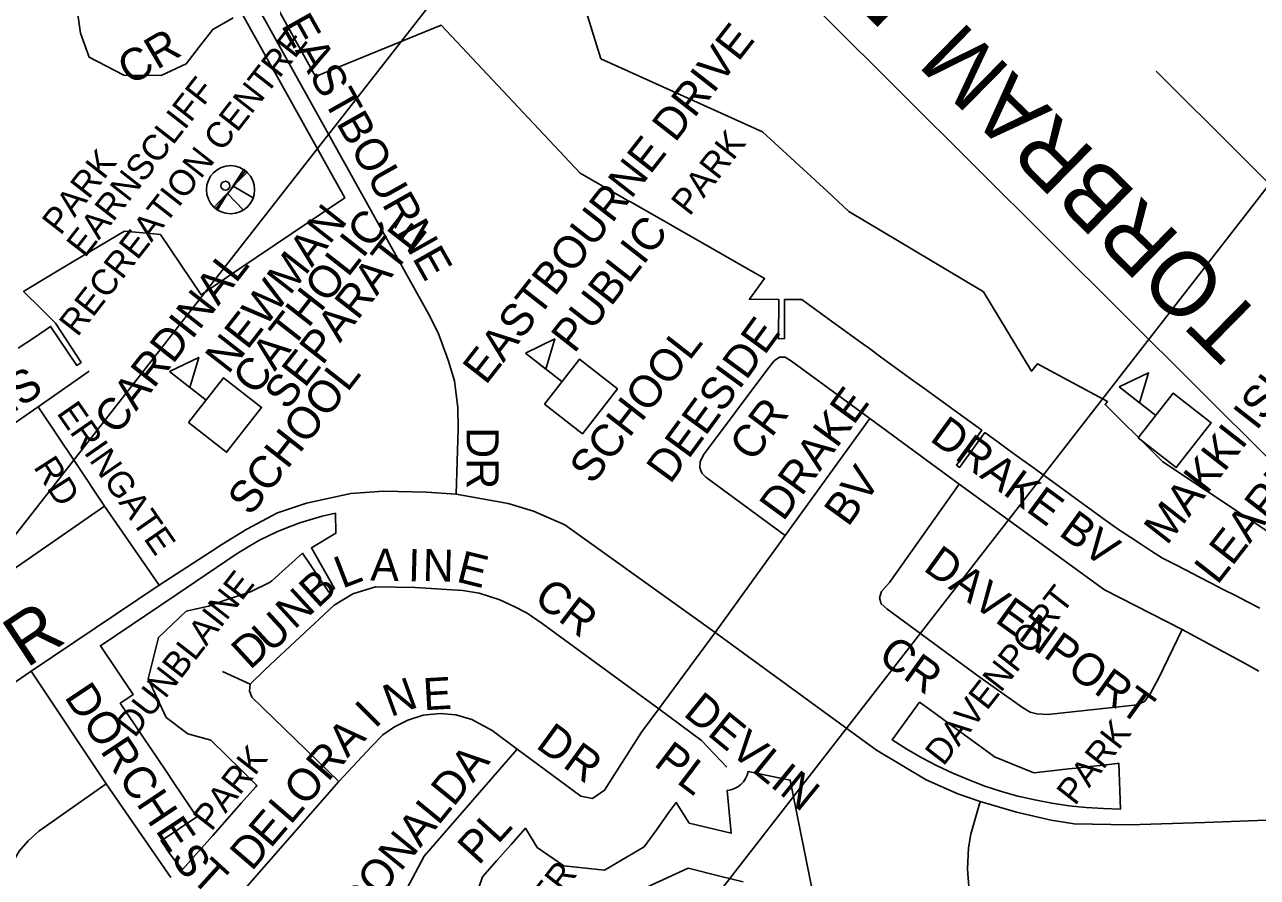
# Model space of a CAD drawing. Extents: x 586326 to 623965, y 4819854 to 4857850.
# Drawn here: x 604585 to 605546, y 4841436 to 4842100 of the extents above; entities that cross this region are included whole.
import ezdxf

# ---------------------------------------------------------------- set-up
doc = ezdxf.new("R2010")
doc.units = 0
for name, color, linetype in [('Lots_Concessions', 7, 'Continuous'), ('Major Rds and Hwys', 7, 'Continuous'), ('Major Rds Lbls', 7, 'Continuous'), ('Minor Rd Lbls', 7, 'Continuous'), ('Minor Rds', 7, 'Continuous'), ('Park Lbls', 7, 'Continuous'), ('Park Outlines', 7, 'Continuous'), ('Proposed Secondary Rds', 7, 'Continuous'), ('Rec Lbls', 7, 'Continuous'), ('Rec Syms', 7, 'Continuous'), ('School Syms_Lbls', 7, 'Continuous'), ('Secondary Rds Lbls', 7, 'Continuous')]:
    doc.layers.add(name, color=color, linetype=linetype)

msp = doc.modelspace()

# ---------------------------------------------------------------- linework, layer by layer
at = {"layer": 'Lots_Concessions'}
for p, q in [((603133.95, 4839858.47), (605873.21, 4843356.93)), ((606593.62, 4843311.12), (602718.83, 4838327.91))]:
    msp.add_line(p, q, dxfattribs=at)
at = {"layer": 'Major Rds and Hwys'}
msp.add_lwpolyline([(605730.83, 4841585.96), (605267.67, 4842046.95), (604963.84, 4842349.37), (604891.14, 4842421.73)], dxfattribs=at)
at = {"layer": 'Minor Rds'}
for points in [[(604921.34, 4841734.02), (604922.91, 4841784.75), (604922.72, 4841801.08), (604920.13, 4841822.16), (604915.12, 4841838.29), (604907.27, 4841859.53), (604899.68, 4841874.31), (604765.69, 4842115.03)], [(605839.94, 4841695.1), (605670.54, 4841860.41), (605532.45, 4841997.96), (605466.88, 4842063.46)], [(605243.57, 4841792.91), (605182.72, 4841837.53), (605177.59, 4841840.67), (605173.34, 4841840.54), (605169.21, 4841837.9), (605164.28, 4841831.58), (605114.18, 4841764.61), (605111.39, 4841759.26), (605111.07, 4841754.42), (605112.77, 4841750.42), (605115.95, 4841747.32), (605177.57, 4841701.66)], [(604595.5, 4841801.85), (604634.48, 4841829.14), (604635.4, 4841829.78)], [(604647.37, 4841724.71), (604483.71, 4841611.52), (604458.21, 4841588.78), (604450.49, 4841586.46), (604441.99, 4841590.71), (604431.03, 4841604.13), (604391.78, 4841642.46), (604388.92, 4841651.12), (604394.1, 4841658.69), (604445.8, 4841699.43), (604460.57, 4841708.59), (604595.5, 4841801.85)], [(604647.37, 4841724.71), (604624.57, 4841758.52), (604595.5, 4841801.85)], [(605243.57, 4841792.91), (605177.57, 4841701.66)], [(605313.3, 4841741.83), (605243.57, 4841792.91)], [(605313.3, 4841741.83), (605259.06, 4841665.24), (605252.76, 4841658.19), (605251.28, 4841653.28), (605252.39, 4841648.68), (605256.86, 4841644.6), (605329.58, 4841591.32), (605362.75, 4841567.75), (605368.58, 4841564.18), (605373.69, 4841562.93), (605382.45, 4841562.33), (605451.87, 4841569.88), (605457.69, 4841572.55), (605462.1, 4841578.58), (605468.96, 4841591.03), (605487, 4841628.52)], [(605487, 4841628.52), (605426.55, 4841659.38), (605313.3, 4841741.83)], [(604689.93, 4841663.09), (604647.37, 4841724.71)], [(605177.57, 4841701.66), (605123.04, 4841626.3)], [(604760.86, 4841585.96), (604772.81, 4841597.64), (604826.25, 4841647.55), (604840.82, 4841656.38), (604858.48, 4841661.68), (604889.4, 4841661.24), (604926.65, 4841658.9), (604939.3, 4841656.82), (604955.26, 4841651.7), (604967.12, 4841646.22), (604976.63, 4841641.27), (604988.34, 4841633.17), (605079.16, 4841566.9)], [(605079.16, 4841566.9), (605123.04, 4841626.3)], [(605546.85, 4841596.15), (605535.56, 4841602.37), (605487, 4841628.52)], [(604648.7, 4841508.38), (604590.18, 4841596.15)], [(604760.86, 4841585.96), (604739.33, 4841596)], [(604830.01, 4841510.15), (604762.21, 4841576.01), (604760.34, 4841580.71), (604760.86, 4841585.96)], [(604968.77, 4841535.42), (605018.35, 4841498.72), (605027.62, 4841496.96), (605036.9, 4841503.58), (605065.86, 4841548.72), (605079.16, 4841566.9)], [(605079.16, 4841566.9), (605112.4, 4841542.07), (605132.21, 4841521.41)], [(604830.01, 4841510.15), (604855.26, 4841537.45), (604864.15, 4841546.5), (604873.37, 4841552.87), (604883.6, 4841557.96), (604895.57, 4841561.88), (604908.81, 4841563.29), (604921.19, 4841562.15), (604933.55, 4841558.56), (604949.46, 4841549.95), (604968.77, 4841535.42)], [(604968.77, 4841535.42), (604896.51, 4841452.08), (604876.12, 4841413.95)], [(604606.14, 4841236.18), (604550.71, 4841255.48), (604535.51, 4841263.17), (604531.54, 4841267.71), (604529.76, 4841271.35), (604527.89, 4841277.31), (604527.54, 4841282.27), (604528.61, 4841287.88), (604552.72, 4841379.06), (604569.53, 4841434.75), (604575.23, 4841446.37), (604580.87, 4841456.07), (604587.76, 4841464.07), (604596.17, 4841471.5), (604648.7, 4841508.38)], [(604698.86, 4841435.46), (604648.7, 4841508.38)], [(604735.14, 4841401.98), (604830.01, 4841510.15)]]:
    msp.add_lwpolyline(points, dxfattribs=at)
at = {"layer": 'Park Outlines'}
for points in [[(605621.42, 4841660.12), (605539.37, 4841714.51), (605472.05, 4841759.14), (605466.17, 4841764.96), (605427.01, 4841803.74), (605428.93, 4841806.12), (605374.28, 4841835.51), (605369.55, 4841829.69), (605332.18, 4841891.57), (605330.08, 4841892.83), (605227.3, 4841954.22), (605210.66, 4841969.54), (605159.99, 4842016.18), (605034.14, 4842073.01), (605001.6, 4842178.2)], [(604580.03, 4841847.54), (604592.67, 4841856.05), (604605.31, 4841864.56), (604625.73, 4841834.24), (604629.14, 4841836.53), (604609.04, 4841867.07), (604597.66, 4841878.45), (604584.2, 4841891.91), (604598.68, 4841900.55), (604623.48, 4841915.34), (604662.76, 4841938.77), (604685.79, 4841936.73), (604690.91, 4841936.28), (604722.58, 4841889.2), (604752.07, 4841909.07), (604834.49, 4841964.61), (604807.18, 4842013.61), (604780.46, 4842061.55), (604778.97, 4842064.21), (604740.94, 4842132.44)], [(604778.89, 4842118.18), (604811.72, 4842059.29), (604909.56, 4842099.28), (605018.01, 4841983.82), (605052.29, 4841964.29), (605054.96, 4841962.77), (605057.62, 4841961.26), (605161.66, 4841901.99), (605149.9, 4841885.79), (605172.7, 4841885.63), (605172.48, 4841855.01), (605174.76, 4841855.14), (605177.05, 4841854.98), (605177.27, 4841885.59), (605190.61, 4841885.5), (605195.69, 4841881.82), (605208.02, 4841872.87), (605216.63, 4841866.62), (605226.02, 4841859.81), (605234.68, 4841853.53), (605243.29, 4841847.28), (605251.93, 4841841.01), (605260.55, 4841834.76), (605269.12, 4841828.54), (605277.82, 4841822.23), (605286.48, 4841815.95), (605295.08, 4841809.71), (605303.68, 4841803.47), (605312.35, 4841797.18), (605321.58, 4841790.48), (605330.84, 4841783.76), (605311.16, 4841756.63), (605313.63, 4841754.84), (605333.31, 4841781.97), (605342.57, 4841775.26), (605351.81, 4841768.55), (605360.39, 4841762.33), (605369.07, 4841756.03), (605377.73, 4841749.74), (605386.34, 4841743.5), (605394.94, 4841737.26), (605403.6, 4841730.98), (605412.28, 4841724.68), (605420.87, 4841718.45), (605429.42, 4841712.24), (605438.13, 4841705.92), (605446.99, 4841700.18), (605455.36, 4841694.75), (605463.13, 4841689.71), (605471.61, 4841684.21), (605481.08, 4841679.34), (605490.58, 4841674.45), (605500.05, 4841669.59), (605509.55, 4841664.7), (605519.05, 4841659.81), (605528.52, 4841654.94), (605538.01, 4841650.06), (605547.48, 4841645.18)], [(604747.64, 4842104.78), (604731.67, 4842095.88), (604721.34, 4842082.49), (604711.02, 4842069.11), (604691.49, 4842060.02), (604662.26, 4842060.19), (604635.46, 4842074.17), (604628.49, 4842093.02), (604626.2, 4842109.27)], [(605200.36, 4841418), (605181.66, 4841511.38), (605148.79, 4841517.95), (605147.99, 4841515.13), (605146.75, 4841512.48), (605145.1, 4841510.06), (605143.08, 4841507.93), (605140.75, 4841506.15), (605138.17, 4841504.77), (605135.4, 4841503.82), (605132.51, 4841503.32), (605135.52, 4841469.94), (605102.96, 4841477.89), (605092.82, 4841493.92), (605087.42, 4841486.47), (605077.57, 4841472.9), (605067.73, 4841459.34), (605036.87, 4841441.25), (605005.29, 4841444.61), (604984.55, 4841458.93), (604975.35, 4841473.82), (604964.19, 4841461.21), (604953.03, 4841448.6), (604941.87, 4841435.99), (604938.73, 4841426.86)], [(605069.87, 4841427.84), (605102.21, 4841442.61), (605127.73, 4841436.28), (605144.88, 4841432.02)]]:
    msp.add_lwpolyline(points, dxfattribs=at)
for points in [[(604703.06, 4841655.6), (604644.16, 4841615.93), (604669.69, 4841578.02), (604660.84, 4841572.06), (604659.58, 4841571.21), (604665.54, 4841562.37), (604671.5, 4841553.52), (604677.45, 4841544.67), (604683.41, 4841535.83), (604689.37, 4841526.98), (604695.33, 4841518.14), (604701.28, 4841509.29), (604707.24, 4841500.45), (604713.2, 4841491.6), (604719.16, 4841482.76), (604691.36, 4841464.03), (604695.82, 4841457.41), (604695.99, 4841457.16), (604699.79, 4841451.79), (604703.83, 4841446.6), (604708.11, 4841441.61), (604720.6, 4841455.72), (604731.7, 4841468.27), (604742.81, 4841480.82), (604753.92, 4841493.37), (604765.02, 4841505.92), (604766.08, 4841507.11), (604754.14, 4841518.91), (604742.19, 4841530.71), (604730.25, 4841542.51), (604712.11, 4841547.31), (604695.45, 4841560.11), (604681.43, 4841590.11), (604689.25, 4841622.28), (604710.84, 4841642.76), (604728.27, 4841646.88), (604740.58, 4841651.05), (604761.17, 4841658.03), (604776.45, 4841665.34), (604777.72, 4841666.49), (604801.59, 4841687.98), (604822.08, 4841657.67), (604826.64, 4841660.59), (604808.53, 4841692.3), (604827.54, 4841703.58), (604827.22, 4841719.05), (604817.01, 4841716.93), (604804.59, 4841713.33), (604799.44, 4841711.65), (604791.88, 4841708.91), (604782.16, 4841704.9), (604767.95, 4841698.04), (604760.56, 4841693.83), (604749.94, 4841687.18)], [(605282.45, 4841571.92), (605261.14, 4841542.54), (605272.51, 4841535.33), (605284.18, 4841528.59), (605296.11, 4841522.35), (605308.3, 4841516.62), (605320.72, 4841511.4), (605333.34, 4841506.7), (605346.15, 4841502.54), (605359.12, 4841498.91), (605372.23, 4841495.84), (605385.46, 4841493.31), (605398.79, 4841491.34), (605412.18, 4841489.93), (605425.63, 4841489.08), (605439.09, 4841488.79), (605437.68, 4841524.37), (605436.28, 4841524.21), (605425.68, 4841523.03), (605415.08, 4841521.85), (605404.48, 4841520.67), (605401.45, 4841520.33), (605398.43, 4841520), (605387.57, 4841518.79), (605371.4, 4841516.99), (605354.91, 4841523.76), (605340.89, 4841529.52), (605331, 4841536.7), (605322.37, 4841542.96), (605313.73, 4841549.22), (605305.1, 4841555.49), (605296.47, 4841561.75), (605287.84, 4841568.01)]]:
    msp.add_lwpolyline(points, close=True, dxfattribs=at)
at = {"layer": 'Proposed Secondary Rds'}
for points in [[(604689.93, 4841663.09), (604729.73, 4841688.91), (604738.81, 4841694.8), (604758.24, 4841706.72), (604782.14, 4841719.4), (604804.74, 4841726.93), (604839.32, 4841734.47), (604864.59, 4841736.24), (604898.23, 4841735.43), (604921.34, 4841734.02)], [(604921.34, 4841734.02), (604961.82, 4841726.6), (604981.7, 4841720.86), (605006.01, 4841710.09), (605123.04, 4841626.3)], [(604590.18, 4841596.15), (604689.93, 4841663.09)], [(605123.04, 4841626.3), (605248.95, 4841534.53), (605287.51, 4841511.48), (605312.3, 4841500.67), (605329.63, 4841494.64)], [(604424.57, 4841312.43), (604467.81, 4841462.88), (604474.84, 4841481.5), (604487.15, 4841504.56), (604498.69, 4841521.99), (604511.66, 4841537.27), (604532.32, 4841556.4), (604590.18, 4841596.15)], [(605340.27, 4841305.78), (605322.09, 4841411.74), (605319.88, 4841441.88), (605320.43, 4841458.61), (605322.31, 4841469.3), (605329.63, 4841494.64)], [(605329.63, 4841494.64), (605358, 4841486.21), (605385.04, 4841480.01), (605402.77, 4841477.35), (605445.78, 4841476.46), (605504.74, 4841478.23), (605552.61, 4841480.01)]]:
    msp.add_lwpolyline(points, dxfattribs=at)
at = {"layer": 'Rec Syms'}
for p, q in [((604757.04, 4841985.81), (604733.97, 4841956.29)), ((604733.97, 4841956.29), (604743.27, 4841968.19))]:
    msp.add_line(p, q, dxfattribs=at)
msp.add_lwpolyline([(604745.42, 4841971.07), (604732.68, 4841957.39), (604733.97, 4841956.29), (604735.29, 4841955.34), (604743.27, 4841968.19), (604755.54, 4841955.23), (604756.22, 4841955.67), (604757.12, 4841956.35), (604757.67, 4841956.8), (604757.75, 4841956.88), (604758.08, 4841957.16), (604758.9, 4841957.94), (604759.58, 4841958.67), (604760.27, 4841959.51), (604760.79, 4841960.23), (604761.32, 4841961.03), (604761.59, 4841961.43), (604761.92, 4841962.03), (604762.32, 4841962.76), (604762.56, 4841963.32), (604763.22, 4841964.86), (604747.47, 4841973.7), (604758.42, 4841984.65), (604757.04, 4841985.81), (604755.79, 4841986.7)], close=True, dxfattribs=at)
for centre, radius in [((604745.51, 4841971.05), 18.74), ((604741.55, 4841974.09), 3.5)]:
    msp.add_circle(centre, radius, dxfattribs=at)
at = {"layer": 'School Syms_Lbls'}
for p, q in [((605003.74, 4841821.59), (604975.33, 4841843.79)), ((604726.41, 4841807.22), (604698, 4841829.41)), ((605466.45, 4841795.26), (605438.04, 4841817.45))]:
    msp.add_line(p, q, dxfattribs=at)
for points in [[(604975.33, 4841843.79), (604998.11, 4841854.82), (604991.19, 4841831.32)], [(604698, 4841829.41), (604720.78, 4841840.45), (604713.87, 4841816.95)], [(604990.11, 4841804.14), (605017.37, 4841839.04), (605046.98, 4841815.91), (605019.71, 4841781.01)], [(604712.78, 4841789.77), (604740.05, 4841824.67), (604769.65, 4841801.54), (604742.39, 4841766.64)], [(605438.04, 4841817.45), (605460.82, 4841828.49), (605453.91, 4841804.98)], [(605452.82, 4841777.81), (605480.09, 4841812.71), (605509.69, 4841789.58), (605482.43, 4841754.68)]]:
    msp.add_lwpolyline(points, close=True, dxfattribs=at)

# ---------------------------------------------------------------- texts
at = {"layer": 'Major Rds Lbls'}
msp.add_text('TORBRAM  RD', height=49.998, rotation=135.42891, dxfattribs=at).set_placement((605553.22, 4841868.91))
at = {"layer": 'Minor Rd Lbls'}
for s, height, rotation, p in [('EASTBOURNE', 24.996, 299.44301, (604784.48, 4842099.1)), ('CR', 25.002, 30.52052, (604667.3, 4842051.86)), ('DEESIDE', 25.002, 53.82277, (605088.07, 4841741.07)), ('EPSOM DOWNS', 25.002, 33.99648, (604386.92, 4841669.62)), ('DRAKE', 25.002, 53.88461, (605176.17, 4841712.06)), ('ERINGATE', 19.998, 304.77785, (604609.48, 4841797.1)), ('CR', 25.002, 53.02675, (605152.49, 4841758.11)), ('DRAKE BV', 25.002, 323.81524, (605289.48, 4841776.1)), ('DR', 25.002, 270.00002, (604929.48, 4841786.1)), ('RD', 19.998, 302.73525, (604591.48, 4841755.1)), ('BV', 25.002, 54.20127, (605226.68, 4841707.77)), ('A', 25, 358.53122, (604854.3, 4841666.78)), ('I', 25, 358.53122, (604883.65, 4841666.28)), ('N', 25, 358.53122, (604895.02, 4841666.34)), ('E', 25, 345.96378, (604920.65, 4841666.1)), ('DAVENPORT', 25.002, 324.28357, (605284.48, 4841675.1)), ('L', 25, 21.03753, (604832.57, 4841660.27)), ('B', 25, 42.58051, (604813.37, 4841644.41)), ('N', 25, 42.58051, (604795.17, 4841627.99)), ('CR', 24.996, 322.59466, (604980.63, 4841650.63)), ('U', 25, 42.58051, (604776.76, 4841609.59)), ('D', 25, 42.58051, (604760.68, 4841596.59)), ('CR', 25.002, 324.28357, (605248.87, 4841605.19)), ('D', 25, 303.6047, (604615.48, 4841576.1)), ('N', 25, 20.13632, (604870.23, 4841560.25)), ('E', 24.95, 3.29018, (604896.16, 4841565.64)), ('DEVLIN', 24.996, 320.82576, (605097.48, 4841562.1)), ('O', 25, 303.6047, (604629.48, 4841556.1)), ('I', 25, 45.00002, (604858.18, 4841550.76)), ('D', 25, 323.84183, (604982.48, 4841537.1)), ('R', 25, 303.6047, (604643.48, 4841534.1)), ('A', 25, 45.00002, (604836.53, 4841528.03)), ('R', 25, 49.36159, (604821.38, 4841509.36)), ('R', 25, 323.84183, (605003.48, 4841522.1)), ('PL', 25.002, 322.82576, (605074.48, 4841523.1)), ('DONALDA', 25.002, 50.78046, (604846.34, 4841400.56)), ('C', 25, 303.6047, (604657.48, 4841513.1)), ('O', 25, 49.36159, (604803.83, 4841489.93)), ('H', 25, 303.6047, (604671.48, 4841493.1)), ('E', 25, 49.36159, (604776.59, 4841457.52)), ('L', 25, 49.36159, (604792.2, 4841475.88)), ('E', 25, 303.6047, (604686.48, 4841472.1)), ('PL', 25.002, 47.6838, (604938.77, 4841444.29)), ('D', 25, 49.36159, (604761.99, 4841439.72)), ('S', 25, 303.6047, (604698.48, 4841451.1)), ('T', 25, 317.61336, (604713.48, 4841434.1))]:
    msp.add_text(s, height=height, rotation=rotation, dxfattribs=at).set_placement(p)
at = {"layer": 'Park Lbls'}
for s, p in [('PARK', (605103.13, 4841949.78)), ('PARK', (604612.92, 4841934.84)), ('DUNBLAINE', (604670.8, 4841543.54)), ('DAVENPORT', (605300.94, 4841521.51)), ('PARK', (605403.5, 4841490.69)), ('PARK', (604730.58, 4841470.72)), ('DORCHESTER', (604901.11, 4841290.73))]:
    msp.add_text(s, height=19.992, rotation=52.00002, dxfattribs=at).set_placement(p)
at = {"layer": 'Rec Lbls'}
for s, p in [('RECREATION CENTRE', (604626.19, 4841855.8)), ('       EARNSCLIFF', (604599.92, 4841876.32))]:
    msp.add_text(s, height=20, rotation=52.00002, dxfattribs=at).set_placement(p)
at = {"layer": 'School Syms_Lbls'}
for s, p in [('EASTBOURNE DRIVE', (604944.37, 4841818.3)), ('NEWMAN', (604743.69, 4841826.64)), ('CATHOLIC', (604764.98, 4841810.01)), ('SEPARATE', (604789.58, 4841798.48)), ('PUBLIC', (605013.3, 4841842.85)), ('LEARNING CENTRE', (605514.51, 4841662.67)), ('CARDINAL ', (604657, 4841779)), ('MAKKI ISLAMIC', (605475.11, 4841693.45)), ('SCHOOL', (605027.49, 4841740.63)), ('SCHOOL', (604761.07, 4841716.14))]:
    msp.add_text(s, height=25, rotation=52.00002, dxfattribs=at).set_placement(p)
at = {"layer": 'Secondary Rds Lbls'}
msp.add_text('R', height=40, rotation=33.56276, dxfattribs=at).set_placement((604586.48, 4841598.1))

doc.saveas('drawing.dxf')
